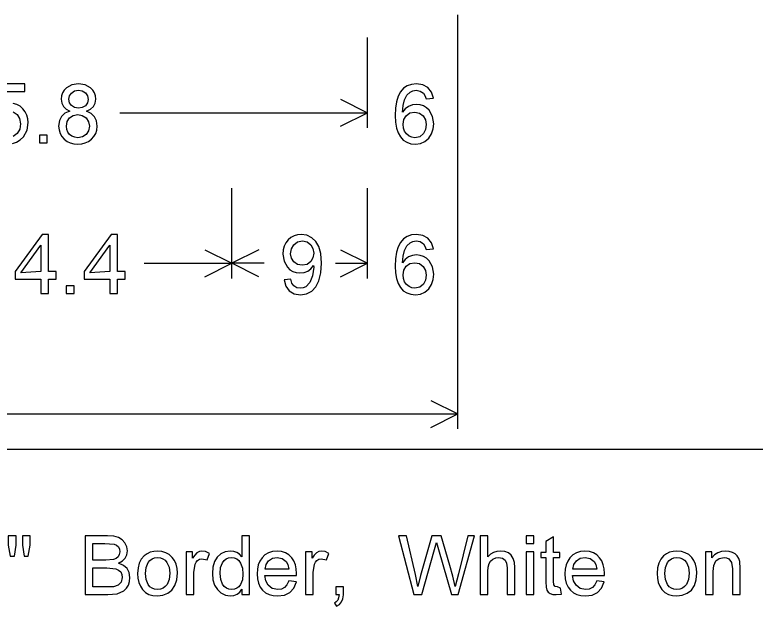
# Model space of a CAD drawing. Extents: x 1001568 to 1002149, y 1840825 to 1841423.
# Drawn here: x 1001899.088 to 1001903.183, y 1841268.6 to 1841271.873 of the extents above; entities that cross this region are included whole.
import ezdxf

# ---------------------------------------------------------------- set-up
doc = ezdxf.new("R2010")
doc.units = 0
doc.layers.add('R_No Plot', color=7, linetype='Continuous')
doc.layers.add('SIGNS', color=7, linetype='Continuous')

msp = doc.modelspace()

# ---------------------------------------------------------------- linework, layer by layer
at = {"layer": 'R_No Plot'}
msp.add_line((1001890.6501, 1841269.4691), (1001982.1327, 1841269.4691), dxfattribs=at)
at = {"layer": 'SIGNS'}
for p, q in [((1001901.5379, 1841269.5809), (1001901.5379, 1841271.8726)), ((1001901.0392, 1841271.2476), (1001901.0392, 1841271.7476)), ((1001901.0392, 1841271.2476), (1001901.0392, 1841271.7476)), ((1001901.5379, 1841271.2476), (1001901.5379, 1841271.7476)), ((1001900.8901, 1841271.4055), (1001901.0392, 1841271.3309)), ((1001899.6684, 1841271.3309), (1001901.0392, 1841271.3309)), ((1001900.8901, 1841271.2564), (1001901.0392, 1841271.3309)), ((1001900.2892, 1841270.4143), (1001900.2892, 1841270.9143)), ((1001901.0392, 1841270.4143), (1001901.0392, 1841270.9143)), ((1001901.0392, 1841270.4143), (1001901.0392, 1841270.9143)), ((1001901.5379, 1841270.4143), (1001901.5379, 1841270.9143)), ((1001900.1401, 1841270.5722), (1001900.2892, 1841270.4976)), ((1001900.4383, 1841270.5722), (1001900.2892, 1841270.4976)), ((1001900.8901, 1841270.5722), (1001901.0392, 1841270.4976)), ((1001899.8044, 1841270.4976), (1001900.2892, 1841270.4976)), ((1001900.1401, 1841270.4231), (1001900.2892, 1841270.4976)), ((1001900.4666, 1841270.4976), (1001900.2892, 1841270.4976)), ((1001900.4383, 1841270.4231), (1001900.2892, 1841270.4976)), ((1001900.8619, 1841270.4976), (1001901.0392, 1841270.4976)), ((1001900.8901, 1841270.4231), (1001901.0392, 1841270.4976)), ((1001901.3889, 1841269.7388), (1001901.5379, 1841269.6643)), ((1001898.8665, 1841269.6643), (1001901.5379, 1841269.6643)), ((1001901.3889, 1841269.5897), (1001901.5379, 1841269.6643))]:
    msp.add_line(p, q, dxfattribs=at)
for points in [[(1001899.0094, 1841271.4479), (1001899.144, 1841271.4479), (1001899.144, 1841271.4905), (1001898.9814, 1841271.4905)], [(1001899.393, 1841271.3398), (1001899.3656, 1841271.3283), (1001899.3461, 1841271.3106), (1001899.3345, 1841271.2869), (1001899.3307, 1841271.2571), (1001899.3327, 1841271.2354), (1001899.3386, 1841271.216), (1001899.3483, 1841271.1987), (1001899.3618, 1841271.1839), (1001899.3775, 1841271.1721), (1001899.3953, 1841271.1639), (1001899.4152, 1841271.1589), (1001899.4371, 1841271.1572), (1001899.4585, 1841271.1587), (1001899.4782, 1841271.1638), (1001899.496, 1841271.172), (1001899.512, 1841271.1836), (1001899.5258, 1841271.1984), (1001899.5358, 1841271.2155), (1001899.5415, 1841271.2346), (1001899.5435, 1841271.256), (1001899.5396, 1841271.2852), (1001899.5286, 1841271.3089), (1001899.5104, 1841271.327), (1001899.4848, 1841271.3398), (1001899.5073, 1841271.3506), (1001899.5234, 1841271.3653), (1001899.5331, 1841271.3834), (1001899.5364, 1841271.4052), (1001899.5345, 1841271.4236), (1001899.5291, 1841271.4402), (1001899.52, 1841271.4549), (1001899.5075, 1841271.468), (1001899.477, 1841271.4848), (1001899.4401, 1841271.4905), (1001899.4033, 1841271.485), (1001899.3734, 1841271.4684), (1001899.3609, 1841271.4557), (1001899.352, 1841271.4412), (1001899.3467, 1841271.4247), (1001899.3449, 1841271.4063), (1001899.3479, 1841271.3838), (1001899.3569, 1841271.3653), (1001899.3719, 1841271.3506), (1001899.393, 1841271.3398)], [(1001901.4031, 1841271.4111), (1001901.3932, 1841271.4443), (1001901.3735, 1841271.4695), (1001901.3454, 1841271.4852), (1001901.3102, 1841271.4905), (1001901.2826, 1841271.4877), (1001901.2588, 1841271.4795), (1001901.2385, 1841271.4658), (1001901.2221, 1841271.4467), (1001901.2093, 1841271.422), (1001901.2002, 1841271.392), (1001901.1947, 1841271.3564), (1001901.1929, 1841271.3155), (1001901.1946, 1841271.2783), (1001901.1999, 1841271.2461), (1001901.2086, 1841271.2189), (1001901.2209, 1841271.1967), (1001901.2365, 1841271.1793), (1001901.2558, 1841271.167), (1001901.2786, 1841271.1596), (1001901.3048, 1841271.1572), (1001901.3323, 1841271.1607), (1001901.3567, 1841271.1714), (1001901.3776, 1841271.1894), (1001901.3934, 1841271.2139), (1001901.4027, 1841271.2409), (1001901.4057, 1841271.27), (1001901.3991, 1841271.3108), (1001901.3801, 1841271.3448), (1001901.3655, 1841271.3587), (1001901.3493, 1841271.369), (1001901.331, 1841271.3749), (1001901.3108, 1841271.377), (1001901.2871, 1841271.3742), (1001901.2662, 1841271.3659), (1001901.2481, 1841271.3522), (1001901.2329, 1841271.333), (1001901.2358, 1841271.3713), (1001901.2437, 1841271.4027), (1001901.2564, 1841271.4271), (1001901.2741, 1841271.4447), (1001901.29, 1841271.4525), (1001901.3078, 1841271.4551), (1001901.33, 1841271.4509), (1001901.348, 1841271.4394), (1001901.3567, 1841271.4268), (1001901.3632, 1841271.4082), (1001901.4031, 1841271.4111)], [(1001899.3875, 1841271.4067), (1001899.391, 1841271.4246), (1001899.4016, 1841271.4398), (1001899.4193, 1841271.4513), (1001899.4407, 1841271.4551), (1001899.4615, 1841271.4511), (1001899.4787, 1841271.4401), (1001899.4901, 1841271.4238), (1001899.4938, 1841271.4045), (1001899.4899, 1841271.3848), (1001899.4785, 1841271.3693), (1001899.4616, 1841271.3591), (1001899.4411, 1841271.3558), (1001899.4193, 1841271.3593), (1001899.4021, 1841271.3702), (1001899.391, 1841271.3864), (1001899.3875, 1841271.4067)], [(1001899.075, 1841271.1598), (1001899.0983, 1841271.1674), (1001899.1186, 1841271.18), (1001899.1361, 1841271.1977), (1001899.1557, 1841271.2339), (1001899.1623, 1841271.276), (1001899.1604, 1841271.2979), (1001899.155, 1841271.3181), (1001899.1459, 1841271.3364), (1001899.1333, 1841271.3528), (1001899.1172, 1841271.3665), (1001899.0993, 1841271.3764), (1001899.0792, 1841271.3821)], [(1001899.0784, 1841271.3365), (1001899.1009, 1841271.3216), (1001899.115, 1841271.2988), (1001899.1198, 1841271.2699), (1001899.1152, 1841271.2405), (1001899.1016, 1841271.2163), (1001899.0788, 1841271.1985)], [(1001901.2354, 1841271.2672), (1001901.2399, 1841271.2931), (1001901.2529, 1841271.3145), (1001901.2737, 1841271.3296), (1001901.3001, 1841271.3345), (1001901.3268, 1841271.3292), (1001901.3471, 1841271.3137), (1001901.3592, 1841271.2918), (1001901.3631, 1841271.2651), (1001901.3591, 1841271.2382), (1001901.3478, 1841271.2156), (1001901.3278, 1841271.1982), (1001901.3016, 1841271.1926), (1001901.2844, 1841271.1951), (1001901.2686, 1841271.2019), (1001901.2538, 1841271.2136), (1001901.2435, 1841271.2284), (1001901.2373, 1841271.2461), (1001901.2354, 1841271.2672)], [(1001899.3733, 1841271.2571), (1001899.3778, 1841271.2822), (1001899.3911, 1841271.3025), (1001899.4111, 1841271.316), (1001899.4361, 1841271.3203), (1001899.4617, 1841271.3155), (1001899.4825, 1841271.3019), (1001899.4963, 1841271.2813), (1001899.501, 1841271.2558), (1001899.4964, 1841271.2305), (1001899.483, 1841271.2103), (1001899.4626, 1841271.1971), (1001899.4374, 1841271.1926), (1001899.4202, 1841271.1947), (1001899.4043, 1841271.2011), (1001899.3906, 1841271.2109), (1001899.3809, 1841271.2236), (1001899.3751, 1841271.2389), (1001899.3733, 1841271.2571)], [(1001899.2325, 1841270.3309), (1001899.2751, 1841270.3309), (1001899.2751, 1841270.409), (1001899.3171, 1841270.409), (1001899.3171, 1841270.4515), (1001899.2751, 1841270.4515), (1001899.2751, 1841270.6572), (1001899.24, 1841270.6572), (1001899.0907, 1841270.4515), (1001899.0907, 1841270.409), (1001899.2325, 1841270.409), (1001899.2325, 1841270.3309)], [(1001899.6137, 1841270.3309), (1001899.6562, 1841270.3309), (1001899.6562, 1841270.409), (1001899.6982, 1841270.409), (1001899.6982, 1841270.4515), (1001899.6562, 1841270.4515), (1001899.6562, 1841270.6572), (1001899.6212, 1841270.6572), (1001899.4718, 1841270.4515), (1001899.4718, 1841270.409), (1001899.6137, 1841270.409), (1001899.6137, 1841270.3309)], [(1001900.5772, 1841270.4065), (1001900.5871, 1841270.3715), (1001900.606, 1841270.3454), (1001900.6333, 1841270.3292), (1001900.6681, 1841270.3239), (1001900.7015, 1841270.3286), (1001900.7303, 1841270.3432), (1001900.7537, 1841270.3675), (1001900.7705, 1841270.4016), (1001900.7805, 1841270.4455), (1001900.7839, 1841270.4992), (1001900.7805, 1841270.5521), (1001900.7703, 1841270.591), (1001900.754, 1841270.6185), (1001900.7314, 1841270.6395), (1001900.7038, 1841270.6528), (1001900.6729, 1841270.6572), (1001900.6518, 1841270.6552), (1001900.6327, 1841270.6496), (1001900.6154, 1841270.6403), (1001900.6001, 1841270.6275), (1001900.5873, 1841270.6114), (1001900.5783, 1841270.5931), (1001900.5729, 1841270.5723), (1001900.5711, 1841270.5491), (1001900.5774, 1841270.5089), (1001900.5961, 1841270.4756), (1001900.6103, 1841270.4618), (1001900.6266, 1841270.452), (1001900.6448, 1841270.4462), (1001900.6653, 1841270.4444), (1001900.6885, 1841270.447), (1001900.709, 1841270.4546), (1001900.7264, 1841270.4672), (1001900.7411, 1841270.485), (1001900.7414, 1841270.477), (1001900.7355, 1841270.4282), (1001900.7208, 1841270.3908), (1001900.6987, 1841270.3677), (1001900.6838, 1841270.3613), (1001900.6673, 1841270.3593), (1001900.6474, 1841270.3626), (1001900.6321, 1841270.3722), (1001900.6211, 1841270.388), (1001900.6147, 1841270.4102), (1001900.5772, 1841270.4065)], [(1001901.4031, 1841270.5778), (1001901.3932, 1841270.611), (1001901.3735, 1841270.6361), (1001901.3454, 1841270.6518), (1001901.3102, 1841270.6572), (1001901.2826, 1841270.6544), (1001901.2588, 1841270.6462), (1001901.2385, 1841270.6325), (1001901.2221, 1841270.6134), (1001901.2093, 1841270.5887), (1001901.2002, 1841270.5587), (1001901.1947, 1841270.5231), (1001901.1929, 1841270.4822), (1001901.1946, 1841270.445), (1001901.1999, 1841270.4128), (1001901.2086, 1841270.3856), (1001901.2209, 1841270.3634), (1001901.2365, 1841270.346), (1001901.2558, 1841270.3337), (1001901.2786, 1841270.3263), (1001901.3048, 1841270.3239), (1001901.3323, 1841270.3274), (1001901.3567, 1841270.338), (1001901.3776, 1841270.3561), (1001901.3934, 1841270.3806), (1001901.4027, 1841270.4076), (1001901.4057, 1841270.4367), (1001901.3991, 1841270.4774), (1001901.3801, 1841270.5114), (1001901.3655, 1841270.5254), (1001901.3493, 1841270.5356), (1001901.331, 1841270.5416), (1001901.3108, 1841270.5437), (1001901.2871, 1841270.5409), (1001901.2662, 1841270.5326), (1001901.2481, 1841270.5189), (1001901.2329, 1841270.4997), (1001901.2358, 1841270.5379), (1001901.2437, 1841270.5694), (1001901.2564, 1841270.5938), (1001901.2741, 1841270.6114), (1001901.29, 1841270.6192), (1001901.3078, 1841270.6217), (1001901.33, 1841270.6176), (1001901.348, 1841270.6061), (1001901.3567, 1841270.5934), (1001901.3632, 1841270.5748), (1001901.4031, 1841270.5778)], [(1001899.2325, 1841270.4515), (1001899.1213, 1841270.4456), (1001899.2325, 1841270.5986), (1001899.2325, 1841270.4515)], [(1001899.6137, 1841270.4515), (1001899.5025, 1841270.4456), (1001899.6137, 1841270.5986), (1001899.6137, 1841270.4515)], [(1001900.7414, 1841270.5537), (1001900.7374, 1841270.5276), (1001900.7258, 1841270.5068), (1001900.7053, 1841270.4918), (1001900.6783, 1841270.487), (1001900.6518, 1841270.4916), (1001900.6311, 1841270.5056), (1001900.6179, 1841270.5257), (1001900.6137, 1841270.5506), (1001900.618, 1841270.5769), (1001900.6309, 1841270.5993), (1001900.6523, 1841270.6162), (1001900.6794, 1841270.6217), (1001900.7055, 1841270.6162), (1001900.7258, 1841270.6003), (1001900.7374, 1841270.579), (1001900.7414, 1841270.5537)], [(1001901.2354, 1841270.4339), (1001901.2399, 1841270.4598), (1001901.2529, 1841270.4812), (1001901.2737, 1841270.4963), (1001901.3001, 1841270.5012), (1001901.3268, 1841270.4958), (1001901.3471, 1841270.4803), (1001901.3592, 1841270.4585), (1001901.3631, 1841270.4318), (1001901.3591, 1841270.4048), (1001901.3478, 1841270.3822), (1001901.3278, 1841270.3648), (1001901.3016, 1841270.3593), (1001901.2844, 1841270.3618), (1001901.2686, 1841270.3686), (1001901.2538, 1841270.3802), (1001901.2435, 1841270.3951), (1001901.2373, 1841270.4128), (1001901.2354, 1841270.4339)], [(1001899.4771, 1841268.6643), (1001899.6024, 1841268.6643), (1001899.6547, 1841268.6696), (1001899.6914, 1841268.6859), (1001899.7061, 1841268.6998), (1001899.7167, 1841268.7167), (1001899.7231, 1841268.7363), (1001899.7253, 1841268.7588), (1001899.7213, 1841268.7865), (1001899.7095, 1841268.8089), (1001899.6899, 1841268.8259), (1001899.6626, 1841268.8378), (1001899.6839, 1841268.8508), (1001899.6991, 1841268.8667), (1001899.7082, 1841268.8854), (1001899.7111, 1841268.907), (1001899.7075, 1841268.9298), (1001899.6974, 1841268.9508), (1001899.6817, 1841268.9684), (1001899.6621, 1841268.9805), (1001899.6351, 1841268.988), (1001899.6013, 1841268.9905), (1001899.4771, 1841268.9905), (1001899.4771, 1841268.6643)], [(1001900.3443, 1841268.6643), (1001900.3869, 1841268.6643), (1001900.3869, 1841268.9905), (1001900.3443, 1841268.9905), (1001900.3443, 1841268.874), (1001900.3314, 1841268.8877), (1001900.3165, 1841268.8975), (1001900.2992, 1841268.9034), (1001900.2799, 1841268.9054), (1001900.2523, 1841268.9015), (1001900.2278, 1841268.89), (1001900.2071, 1841268.8713), (1001900.1926, 1841268.8469), (1001900.1839, 1841268.8167), (1001900.1812, 1841268.7811), (1001900.1844, 1841268.7464), (1001900.1936, 1841268.7167), (1001900.2084, 1841268.6922), (1001900.2286, 1841268.6735), (1001900.253, 1841268.6611), (1001900.28, 1841268.6572), (1001900.3, 1841268.6595), (1001900.3174, 1841268.6665), (1001900.3321, 1841268.678), (1001900.3443, 1841268.6942), (1001900.3443, 1841268.6643)], [(1001899.5196, 1841268.8558), (1001899.5196, 1841268.9479), (1001899.5866, 1841268.9479), (1001899.6376, 1841268.9436), (1001899.6513, 1841268.9374), (1001899.661, 1841268.9283), (1001899.6668, 1841268.9162), (1001899.6686, 1841268.9011), (1001899.6662, 1841268.8861), (1001899.6598, 1841268.8742), (1001899.6491, 1841268.8653), (1001899.6344, 1841268.8593), (1001899.5921, 1841268.8558), (1001899.5196, 1841268.8558)], [(1001899.7677, 1841268.7813), (1001899.7694, 1841268.7549), (1001899.7745, 1841268.7314), (1001899.7829, 1841268.7106), (1001899.7949, 1841268.6927), (1001899.8108, 1841268.677), (1001899.8301, 1841268.6659), (1001899.8523, 1841268.6593), (1001899.8777, 1841268.6572), (1001899.9071, 1841268.6609), (1001899.9343, 1841268.6717), (1001899.9575, 1841268.6899), (1001899.9742, 1841268.7148), (1001899.9841, 1841268.7463), (1001899.9876, 1841268.7846), (1001899.9858, 1841268.8097), (1001899.9805, 1841268.8326), (1001899.9716, 1841268.8529), (1001899.9593, 1841268.8707), (1001899.9429, 1841268.8858), (1001899.924, 1841268.8966), (1001899.9022, 1841268.9032), (1001899.8777, 1841268.9054), (1001899.8566, 1841268.9037), (1001899.8373, 1841268.8987), (1001899.8197, 1841268.8904), (1001899.804, 1841268.879), (1001899.788, 1841268.8609), (1001899.7767, 1841268.8386), (1001899.77, 1841268.812), (1001899.7677, 1841268.7813)], [(1001900.6043, 1841268.7406), (1001900.5937, 1841268.7195), (1001900.5799, 1841268.7046), (1001900.5626, 1841268.6956), (1001900.5421, 1841268.6926), (1001900.5124, 1841268.6985), (1001900.4897, 1841268.7162), (1001900.4764, 1841268.7403), (1001900.4708, 1841268.7706), (1001900.6466, 1841268.7706), (1001900.6468, 1841268.7814), (1001900.6452, 1841268.807), (1001900.6401, 1841268.8301), (1001900.6318, 1841268.8506), (1001900.6202, 1841268.8688), (1001900.6041, 1841268.8848), (1001900.5853, 1841268.8962), (1001900.5635, 1841268.9031), (1001900.539, 1841268.9054), (1001900.5136, 1841268.9031), (1001900.4913, 1841268.8961), (1001900.4719, 1841268.8846), (1001900.4555, 1841268.8685), (1001900.4436, 1841268.8501), (1001900.435, 1841268.8292), (1001900.4299, 1841268.8054), (1001900.4283, 1841268.7793), (1001900.4301, 1841268.7517), (1001900.4358, 1841268.7276), (1001900.4452, 1841268.7066), (1001900.4586, 1841268.6891), (1001900.4752, 1841268.6751), (1001900.4944, 1841268.6651), (1001900.5164, 1841268.6592), (1001900.5412, 1841268.6572), (1001900.5791, 1841268.6621), (1001900.6091, 1841268.6767), (1001900.6312, 1841268.7011), (1001900.6455, 1841268.7354), (1001900.6043, 1841268.7406)], [(1001902.307, 1841268.7406), (1001902.2965, 1841268.7195), (1001902.2826, 1841268.7046), (1001902.2654, 1841268.6956), (1001902.2448, 1841268.6926), (1001902.2151, 1841268.6985), (1001902.1924, 1841268.7162), (1001902.1791, 1841268.7403), (1001902.1736, 1841268.7706), (1001902.3493, 1841268.7706), (1001902.3496, 1841268.7814), (1001902.3479, 1841268.807), (1001902.3429, 1841268.8301), (1001902.3346, 1841268.8506), (1001902.323, 1841268.8688), (1001902.3069, 1841268.8848), (1001902.2881, 1841268.8962), (1001902.2662, 1841268.9031), (1001902.2418, 1841268.9054), (1001902.2164, 1841268.9031), (1001902.1941, 1841268.8961), (1001902.1747, 1841268.8846), (1001902.1583, 1841268.8685), (1001902.1463, 1841268.8501), (1001902.1378, 1841268.8292), (1001902.1327, 1841268.8054), (1001902.131, 1841268.7793), (1001902.1329, 1841268.7517), (1001902.1386, 1841268.7276), (1001902.148, 1841268.7066), (1001902.1614, 1841268.6891), (1001902.1779, 1841268.6751), (1001902.1972, 1841268.6651), (1001902.2191, 1841268.6592), (1001902.2439, 1841268.6572), (1001902.2819, 1841268.6621), (1001902.3119, 1841268.6767), (1001902.334, 1841268.7011), (1001902.3482, 1841268.7354), (1001902.307, 1841268.7406)], [(1001902.6405, 1841268.7813), (1001902.6422, 1841268.7549), (1001902.6473, 1841268.7314), (1001902.6557, 1841268.7106), (1001902.6677, 1841268.6927), (1001902.6836, 1841268.677), (1001902.7029, 1841268.6659), (1001902.7251, 1841268.6593), (1001902.7505, 1841268.6572), (1001902.7799, 1841268.6609), (1001902.8071, 1841268.6717), (1001902.8303, 1841268.6899), (1001902.847, 1841268.7148), (1001902.8569, 1841268.7463), (1001902.8604, 1841268.7846), (1001902.8586, 1841268.8097), (1001902.8533, 1841268.8326), (1001902.8444, 1841268.8529), (1001902.8321, 1841268.8707), (1001902.8157, 1841268.8858), (1001902.7968, 1841268.8966), (1001902.775, 1841268.9032), (1001902.7505, 1841268.9054), (1001902.7294, 1841268.9037), (1001902.7101, 1841268.8987), (1001902.6925, 1841268.8904), (1001902.6768, 1841268.879), (1001902.6608, 1841268.8609), (1001902.6495, 1841268.8386), (1001902.6428, 1841268.812), (1001902.6405, 1841268.7813)], [(1001899.8103, 1841268.7814), (1001899.8139, 1841268.8151), (1001899.8251, 1841268.842), (1001899.835, 1841268.8542), (1001899.8471, 1841268.863), (1001899.8613, 1841268.8682), (1001899.8777, 1841268.8699), (1001899.8936, 1841268.8682), (1001899.9076, 1841268.8631), (1001899.9197, 1841268.8544), (1001899.9297, 1841268.8425), (1001899.9411, 1841268.8156), (1001899.945, 1841268.7827), (1001899.9414, 1841268.7485), (1001899.9304, 1841268.7212), (1001899.9204, 1841268.7086), (1001899.9083, 1841268.6996), (1001899.8941, 1841268.6943), (1001899.8777, 1841268.6926), (1001899.8613, 1841268.6944), (1001899.8471, 1841268.6997), (1001899.835, 1841268.7083), (1001899.8251, 1841268.7206), (1001899.8139, 1841268.7474), (1001899.8103, 1841268.7814)], [(1001900.2237, 1841268.7812), (1001900.2268, 1841268.8141), (1001900.2364, 1841268.8405), (1001900.2453, 1841268.8533), (1001900.2566, 1841268.8625), (1001900.2702, 1841268.8681), (1001900.2859, 1841268.8699), (1001900.3019, 1841268.8679), (1001900.3158, 1841268.8622), (1001900.3276, 1841268.8526), (1001900.3371, 1841268.8392), (1001900.3469, 1841268.8117), (1001900.3502, 1841268.7778), (1001900.3467, 1841268.7464), (1001900.3366, 1841268.7206), (1001900.3272, 1841268.7081), (1001900.3161, 1841268.6995), (1001900.3027, 1841268.6942), (1001900.2876, 1841268.6926), (1001900.2719, 1841268.6945), (1001900.2585, 1841268.7), (1001900.2471, 1841268.7092), (1001900.2377, 1841268.7221), (1001900.2272, 1841268.7488), (1001900.2237, 1841268.7812)], [(1001900.4721, 1841268.8061), (1001900.4779, 1841268.8313), (1001900.4917, 1841268.8515), (1001900.5128, 1841268.8654), (1001900.5394, 1841268.8699), (1001900.5672, 1841268.8644), (1001900.5892, 1841268.8482), (1001900.5992, 1841268.8306), (1001900.6044, 1841268.8061), (1001900.4721, 1841268.8061)], [(1001902.1748, 1841268.8061), (1001902.1807, 1841268.8313), (1001902.1944, 1841268.8515), (1001902.2156, 1841268.8654), (1001902.2422, 1841268.8699), (1001902.2699, 1841268.8644), (1001902.2919, 1841268.8482), (1001902.3019, 1841268.8306), (1001902.3071, 1841268.8061), (1001902.1748, 1841268.8061)], [(1001902.6831, 1841268.7814), (1001902.6867, 1841268.8151), (1001902.6979, 1841268.842), (1001902.7078, 1841268.8542), (1001902.7199, 1841268.863), (1001902.7341, 1841268.8682), (1001902.7505, 1841268.8699), (1001902.7664, 1841268.8682), (1001902.7804, 1841268.8631), (1001902.7925, 1841268.8544), (1001902.8025, 1841268.8425), (1001902.8139, 1841268.8156), (1001902.8178, 1841268.7827), (1001902.8142, 1841268.7485), (1001902.8032, 1841268.7212), (1001902.7932, 1841268.7086), (1001902.7811, 1841268.6996), (1001902.7669, 1841268.6943), (1001902.7505, 1841268.6926), (1001902.7341, 1841268.6944), (1001902.7199, 1841268.6997), (1001902.7078, 1841268.7083), (1001902.6979, 1841268.7206), (1001902.6867, 1841268.7474), (1001902.6831, 1841268.7814)], [(1001899.5196, 1841268.7068), (1001899.5196, 1841268.8132), (1001899.5973, 1841268.8132), (1001899.6463, 1841268.8079), (1001899.6623, 1841268.8006), (1001899.6738, 1841268.7903), (1001899.6805, 1841268.7766), (1001899.6827, 1841268.76), (1001899.6761, 1841268.7339), (1001899.6594, 1841268.7172), (1001899.6335, 1841268.7083), (1001899.6033, 1841268.7068), (1001899.5196, 1841268.7068)]]:
    msp.add_lwpolyline(points, dxfattribs=at)
for points in [[(1001899.225, 1841271.1643), (1001899.2676, 1841271.1643), (1001899.2676, 1841271.2068), (1001899.225, 1841271.2068)], [(1001899.3732, 1841270.3309), (1001899.4158, 1841270.3309), (1001899.4158, 1841270.3735), (1001899.3732, 1841270.3735)], [(1001899.0628, 1841268.877), (1001899.0857, 1841268.877), (1001899.095, 1841268.938), (1001899.095, 1841268.9905), (1001899.0524, 1841268.9905), (1001899.0524, 1841268.938)], [(1001899.1406, 1841268.877), (1001899.163, 1841268.877), (1001899.173, 1841268.938), (1001899.173, 1841268.9905), (1001899.1305, 1841268.9905), (1001899.1305, 1841268.938)], [(1001901.2957, 1841268.6643), (1001901.3394, 1841268.6643), (1001901.41, 1841268.9137), (1001901.4212, 1841268.9523), (1001901.432, 1841268.9142), (1001901.5032, 1841268.6643), (1001901.5409, 1841268.6643), (1001901.6306, 1841268.9905), (1001901.5938, 1841268.9905), (1001901.5431, 1841268.7792), (1001901.5239, 1841268.71), (1001901.5116, 1841268.7661), (1001901.494, 1841268.8258), (1001901.4471, 1841268.9905), (1001901.3949, 1841268.9905), (1001901.3326, 1841268.7705), (1001901.3179, 1841268.71), (1001901.304, 1841268.7767), (1001901.2543, 1841268.9905), (1001901.2099, 1841268.9905)], [(1001901.6625, 1841268.6643), (1001901.7051, 1841268.6643), (1001901.7051, 1841268.7926), (1001901.7066, 1841268.8173), (1001901.7115, 1841268.836), (1001901.7199, 1841268.85), (1001901.7327, 1841268.8609), (1001901.7479, 1841268.8677), (1001901.7643, 1841268.8699), (1001901.7848, 1841268.8662), (1001901.7996, 1841268.8554), (1001901.8084, 1841268.8377), (1001901.8115, 1841268.813), (1001901.8115, 1841268.6643), (1001901.854, 1841268.6643), (1001901.854, 1841268.8137), (1001901.8518, 1841268.842), (1001901.8451, 1841268.865), (1001901.8341, 1841268.8827), (1001901.8188, 1841268.895), (1001901.7978, 1841268.9028), (1001901.7742, 1841268.9054), (1001901.7542, 1841268.9033), (1001901.736, 1841268.8974), (1001901.7196, 1841268.8875), (1001901.7051, 1841268.874), (1001901.7051, 1841268.9905), (1001901.6625, 1841268.9905)], [(1001901.9167, 1841268.9479), (1001901.9592, 1841268.9479), (1001901.9592, 1841268.9905), (1001901.9167, 1841268.9905)], [(1001902.1069, 1841268.7002), (1001902.0899, 1841268.7068), (1001902.0765, 1841268.7096), (1001902.07, 1841268.7193), (1001902.0679, 1841268.7381), (1001902.0679, 1841268.8699), (1001902.1033, 1841268.8699), (1001902.1033, 1841268.8983), (1001902.0679, 1841268.8983), (1001902.0679, 1841268.9834), (1001902.0253, 1841268.9586), (1001902.0253, 1841268.8983), (1001901.997, 1841268.8983), (1001901.997, 1841268.8699), (1001902.0253, 1841268.8699), (1001902.0253, 1841268.7356), (1001902.0265, 1841268.7062), (1001902.0303, 1841268.6889), (1001902.0375, 1841268.6779), (1001902.0486, 1841268.6701), (1001902.0633, 1841268.6656), (1001902.0818, 1841268.6643), (1001902.1125, 1841268.6676)], [(1001900.0361, 1841268.6643), (1001900.0786, 1841268.6643), (1001900.0786, 1841268.7869), (1001900.0852, 1841268.8333), (1001900.0905, 1841268.8449), (1001900.0984, 1841268.8538), (1001900.1101, 1841268.8605), (1001900.1227, 1841268.8628), (1001900.1513, 1841268.8564), (1001900.1648, 1841268.8928), (1001900.1437, 1841268.9022), (1001900.1233, 1841268.9054), (1001900.1091, 1841268.9028), (1001900.0958, 1841268.8953), (1001900.0832, 1841268.8828), (1001900.0715, 1841268.8654), (1001900.0715, 1841268.9013), (1001900.0361, 1841268.9013)], [(1001900.6967, 1841268.6643), (1001900.7392, 1841268.6643), (1001900.7392, 1841268.7869), (1001900.7457, 1841268.8333), (1001900.7511, 1841268.8449), (1001900.7589, 1841268.8538), (1001900.7707, 1841268.8605), (1001900.7833, 1841268.8628), (1001900.8119, 1841268.8564), (1001900.8254, 1841268.8928), (1001900.8043, 1841268.9022), (1001900.7839, 1841268.9054), (1001900.7697, 1841268.9028), (1001900.7564, 1841268.8953), (1001900.7437, 1841268.8828), (1001900.7321, 1841268.8654), (1001900.7321, 1841268.9013), (1001900.6967, 1841268.9013)], [(1001901.9167, 1841268.6643), (1001901.9592, 1841268.6643), (1001901.9592, 1841268.9013), (1001901.9167, 1841268.9013)], [(1001902.9089, 1841268.6643), (1001902.9514, 1841268.6643), (1001902.9514, 1841268.7926), (1001902.9551, 1841268.8264), (1001902.9663, 1841268.8506), (1001902.9849, 1841268.865), (1001903.0111, 1841268.8699), (1001903.0252, 1841268.8681), (1001903.0376, 1841268.8626), (1001903.0527, 1841268.8421), (1001903.0578, 1841268.8071), (1001903.0578, 1841268.6643), (1001903.1004, 1841268.6643), (1001903.1004, 1841268.8092), (1001903.0982, 1841268.8481), (1001903.0929, 1841268.8646), (1001903.0845, 1841268.8785), (1001903.0731, 1841268.8894), (1001903.0587, 1841268.8976), (1001903.0396, 1841268.9034), (1001903.0196, 1841268.9054), (1001902.9964, 1841268.9028), (1001902.9762, 1841268.8958), (1001902.9588, 1841268.8839), (1001902.9443, 1841268.8676), (1001902.9443, 1841268.9013), (1001902.9089, 1841268.9013)], [(1001900.863, 1841268.6643), (1001900.8814, 1841268.6643), (1001900.8793, 1841268.6476), (1001900.8744, 1841268.6342), (1001900.8665, 1841268.6241), (1001900.8559, 1841268.6174), (1001900.8673, 1841268.6005), (1001900.884, 1841268.6103), (1001900.8959, 1841268.624), (1001900.9031, 1841268.6414), (1001900.9056, 1841268.6627), (1001900.9056, 1841268.7068), (1001900.863, 1841268.7068)]]:
    msp.add_lwpolyline(points, close=True, dxfattribs=at)

doc.saveas('drawing.dxf')
